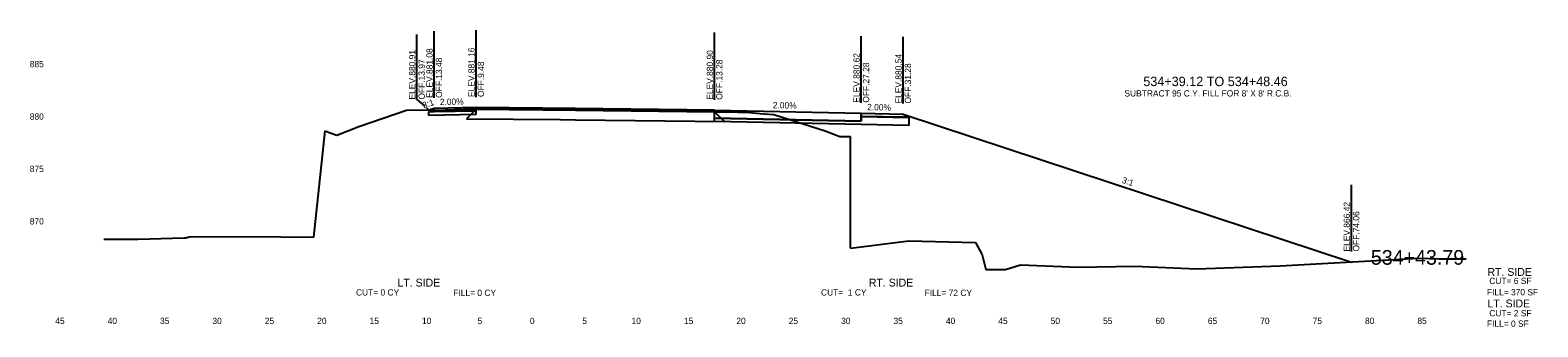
# Model space of a CAD drawing. Extents: x -4 to 359, y 0 to 1436.
# Drawn here: x -3.9 to 140, y 900.2 to 928.5 of the extents above; entities that cross this region are included whole.
import ezdxf

# ---------------------------------------------------------------- set-up
doc = ezdxf.new("R2010")
doc.units = 0
for name, color, linetype in [('XS-Existing subsurface-pavement', 7, 'Continuous'), ('XS-Existing surface-ground', 7, 'Continuous'), ('XS-Proposed Finish Grade', 7, 'Continuous'), ('XS-Proposed subsurface-aggregate layer 1', 7, 'Continuous'), ('XS-Proposed surface-ground', 7, 'Continuous'), ('XS-Proposed surface-pavement', 7, 'Continuous'), ('XS-Proposed surface-shoulder', 7, 'Continuous'), ('XS-Text-ditch slope', 7, 'Continuous'), ('XS-Text-earthwork labels', 7, 'Continuous'), ('XS-Text-elevation', 7, 'Continuous'), ('XS-Text-offset label', 7, 'Continuous'), ('XS-Text-pavement elevation', 7, 'Continuous'), ('XS-Text-pavement slope', 7, 'Continuous'), ('XS-Text-profile report', 7, 'Continuous'), ('XS-Text-shoulder elevation', 7, 'Continuous'), ('XS-Text-shoulder slope', 7, 'Continuous'), ('XS-Text-tie elevation', 7, 'Continuous'), ('XS-Text-tie offset', 7, 'Continuous')]:
    doc.layers.add(name, color=color, linetype=linetype)

msp = doc.modelspace()

# ---------------------------------------------------------------- linework, layer by layer
at = {"layer": 'XS-Existing subsurface-pavement'}
for p, q in [((38.65, 920.98), (37.72, 920.06)), ((37.72, 920.06), (46.7, 919.97)), ((46.7, 919.97), (48.12, 919.95)), ((48.12, 919.95), (62.36, 919.78)), ((61.41, 920.72), (62.36, 919.78))]:
    msp.add_line(p, q, dxfattribs=at)
at = {"layer": 'XS-Existing surface-ground'}
for p, q in [((32.02, 920.88), (32.71, 920.91)), ((32.71, 920.91), (34.88, 920.88)), ((34.88, 920.88), (37.42, 920.97)), ((37.42, 920.97), (38.65, 920.98)), ((38.65, 920.98), (46.71, 920.91)), ((46.71, 920.91), (48.13, 920.89)), ((27.45, 919.31), (32.02, 920.88)), ((48.13, 920.89), (61.41, 920.72)), ((61.41, 920.72), (62.53, 920.71)), ((62.53, 920.71), (64.77, 920.66)), ((64.77, 920.66), (66.09, 920.54)), ((66.09, 920.54), (67.05, 920.45)), ((67.05, 920.45), (71.96, 918.91)), ((23.68, 913.52), (24.24, 918.9)), ((24.24, 918.9), (24.71, 918.71)), ((24.71, 918.71), (25.37, 918.48)), ((25.37, 918.48), (27.45, 919.31)), ((71.96, 918.91), (73.37, 918.37)), ((73.37, 918.37), (74.37, 918.37)), ((74.37, 907.71), (74.37, 918.37)), ((23.15, 908.75), (23.68, 913.52)), ((3.13, 908.57), (6.35, 908.56)), ((6.35, 908.56), (10.77, 908.69)), ((10.77, 908.69), (10.95, 908.7)), ((10.95, 908.7), (11.27, 908.8)), ((11.27, 908.8), (16.91, 908.83)), ((16.91, 908.83), (23.15, 908.75)), ((74.37, 907.71), (79.93, 908.41)), ((79.93, 908.41), (86.32, 908.24)), ((86.32, 908.24), (86.93, 907.09)), ((86.93, 907.09), (87.31, 905.68)), ((115.38, 906.01), (128.58, 906.75)), ((128.58, 906.75), (130.56, 906.7)), ((130.56, 906.7), (133.13, 906.7)), ((87.31, 905.68), (89.16, 905.67)), ((89.16, 905.67), (90.59, 906.12)), ((90.59, 906.12), (96.08, 905.89)), ((96.08, 905.89), (101.53, 905.99)), ((101.53, 905.99), (107.44, 905.75)), ((107.44, 905.75), (115.38, 906.01))]:
    msp.add_line(p, q, dxfattribs=at)
at = {"layer": 'XS-Proposed Finish Grade'}
for points in [[(38.65, 921.13), (34.65, 921.05)], [(38.65, 921.13), (48.13, 921.04), (61.41, 920.87)], [(61.41, 920.87), (75.41, 920.59)], [(75.41, 920.59), (79.41, 920.51)]]:
    msp.add_lwpolyline(points, dxfattribs=at)
at = {"layer": 'XS-Proposed subsurface-aggregate layer 1'}
for points in [[(38.65, 920.82), (34.11, 920.73)], [(34.11, 920.73), (34.11, 920.39)], [(34.11, 920.39), (38.65, 920.48)], [(38.65, 920.48), (38.65, 920.82)], [(61.41, 920.12), (75.41, 919.84)], [(61.41, 919.79), (61.41, 920.12)], [(79.95, 919.42), (75.41, 919.51), (61.41, 919.79)], [(75.41, 919.84), (75.41, 920.28)], [(75.41, 920.28), (79.95, 920.19)], [(79.95, 920.19), (79.95, 919.42)]]:
    msp.add_lwpolyline(points, dxfattribs=at)
at = {"layer": 'XS-Proposed surface-ground'}
for points in [[(34.65, 921.05), (34.16, 920.89)], [(79.41, 920.51), (122.19, 906.39)]]:
    msp.add_lwpolyline(points, dxfattribs=at)
at = {"layer": 'XS-Proposed surface-pavement'}
for points in [[(38.65, 921.13), (38.65, 920.98)], [(61.41, 920.87), (48.13, 921.04), (38.65, 921.13)], [(38.65, 920.98), (48.13, 920.89), (61.41, 920.72)], [(61.41, 920.87), (75.41, 920.59)], [(61.41, 920.12), (61.41, 920.87)], [(61.41, 920.72), (61.41, 920.87)], [(75.41, 919.84), (61.41, 920.12)], [(75.41, 920.59), (75.41, 919.84)]]:
    msp.add_lwpolyline(points, dxfattribs=at)
at = {"layer": 'XS-Proposed surface-shoulder'}
for points in [[(38.65, 921.13), (34.65, 921.05), (34.11, 920.73)], [(38.65, 920.82), (38.65, 921.13)], [(34.11, 920.73), (34.65, 920.74), (38.65, 920.82)], [(75.41, 920.59), (79.41, 920.51), (79.95, 920.19)], [(75.41, 920.28), (75.41, 920.59)], [(79.95, 920.19), (79.41, 920.2), (75.41, 920.28)]]:
    msp.add_lwpolyline(points, dxfattribs=at)
at = {"layer": 'XS-Text-tie offset'}
for p, q in [((34.65, 922.05), (34.65, 928.4)), ((38.65, 922.13), (38.65, 928.51)), ((61.41, 921.87), (61.41, 928.27)), ((33, 921.89), (33, 928.09)), ((75.41, 921.59), (75.41, 927.94)), ((79.41, 921.51), (79.41, 927.86)), ((33, 921.89), (33.74, 921.25)), ((33.92, 921.09), (34.08, 920.95)), ((122.19, 907.39), (122.19, 913.74))]:
    msp.add_line(p, q, dxfattribs=at)

# ---------------------------------------------------------------- texts
at = {"layer": 'XS-Text-ditch slope'}
for rotation, p in [(18.2629, (33.64, 921.03)), (341.7371, (100.23, 913.96))]:
    msp.add_text('3:1', height=0.6, rotation=rotation, dxfattribs=at).set_placement(p)
at = {"layer": 'XS-Text-earthwork labels'}
for s, height, p in [('534+39.12 TO 534+48.46', 0.9, (102.32, 923.17)), ("SUBTRACT 95 C.Y. FILL FOR 8' X 8' R.C.B.          ", 0.6, (100.52, 922.18)), ('RT. SIDE', 0.75, (135.17, 905.07)), (' CUT= 0 CY           ', 0.6, (26.96, 903.19)), ('LT. SIDE', 0.75, (31.15, 904.05)), ('FILL= 0 CY           ', 0.6, (36.47, 903.15)), (' CUT=  1 CY           ', 0.6, (71.34, 903.19)), ('RT. SIDE', 0.75, (76.13, 904.05)), ('FILL= 72 CY           ', 0.6, (81.45, 903.15)), ('FILL= 370 SF           ', 0.6, (135.12, 903.21)), (' CUT= 6 SF           ', 0.6, (135.12, 904.29)), ('LT. SIDE', 0.75, (135.17, 902.06)), ('FILL= 0 SF           ', 0.6, (135.12, 900.21)), (' CUT= 2 SF           ', 0.6, (135.12, 901.2))]:
    msp.add_text(s, height=height, dxfattribs=at).set_placement(p)
at = {"layer": 'XS-Text-elevation'}
for s, p in [('           885           ', (-6.4, 924.97)), ('           880           ', (-6.4, 919.97)), ('           875           ', (-6.4, 914.97)), ('           870           ', (-6.4, 909.97))]:
    msp.add_text(s, height=0.6, dxfattribs=at).set_placement(p)
at = {"layer": 'XS-Text-offset label'}
for s, height, p in [('           534+43.79           ', 1.4, (118.32, 906.13)), ('           45           ', 0.6, (-3.97, 900.47)), ('           40           ', 0.6, (1.03, 900.47)), ('           35           ', 0.6, (6.03, 900.47)), ('           30           ', 0.6, (11.03, 900.47)), ('           25           ', 0.6, (16.03, 900.47)), ('           20           ', 0.6, (21.03, 900.47)), ('           15           ', 0.6, (26.03, 900.47)), ('           10           ', 0.6, (31.03, 900.47)), ('           5           ', 0.6, (36.33, 900.47)), ('           0           ', 0.6, (41.33, 900.47)), ('           0           ', 0.6, (41.33, 900.47)), ('           5           ', 0.6, (46.33, 900.47)), ('           10           ', 0.6, (51.03, 900.47)), ('           15           ', 0.6, (56.03, 900.47)), ('           20           ', 0.6, (61.03, 900.47)), ('           25           ', 0.6, (66.03, 900.47)), ('           30           ', 0.6, (71.03, 900.47)), ('           35           ', 0.6, (76.03, 900.47)), ('           40           ', 0.6, (81.03, 900.47)), ('           45           ', 0.6, (86.03, 900.47)), ('           50           ', 0.6, (91.03, 900.47)), ('           55           ', 0.6, (96.03, 900.47)), ('           60           ', 0.6, (101.03, 900.47)), ('           65           ', 0.6, (106.03, 900.47)), ('           70           ', 0.6, (111.03, 900.47)), ('           75           ', 0.6, (116.03, 900.47)), ('           80           ', 0.6, (121.03, 900.47)), ('           85           ', 0.6, (126.03, 900.47))]:
    msp.add_text(s, height=height, dxfattribs=at).set_placement(p)
at = {"layer": 'XS-Text-pavement elevation'}
for s, p in [('ELEV.881.08', (34.5, 922.05)), ('ELEV.881.16', (38.5, 922.13)), ('OFF.13.48', (35.4, 922.05)), ('OFF.9.48', (39.4, 922.13)), ('ELEV.880.90', (61.26, 921.87)), ('OFF.13.28', (62.16, 921.87)), ('ELEV.880.62', (75.26, 921.59)), ('OFF.27.28', (76.16, 921.59))]:
    msp.add_text(s, height=0.6, rotation=90, dxfattribs=at).set_placement(p)
at = {"layer": 'XS-Text-pavement slope'}
msp.add_text('2.00%', height=0.6, rotation=358.8542, dxfattribs=at).set_placement((66.96, 921.06))
at = {"layer": 'XS-Text-profile report'}
for s, p in [('Shldr_Surf_Asph_T1', (34.64, 921.05)), ('Pvmt_Surf_Asph_T2_L', (38.63, 921.13)), ('Pvmt_Surf_Asph_T_L', (38.64, 920.98)), ('Pvmt_Surf_Asph_T1', (48.12, 921.04)), ('Shldr_Surf_Asph_B2', (34.1, 920.73)), ('Agg_Layer_1_B1', (34.1, 920.39)), ('Fill_Slope_2_B', (34.15, 920.89)), ('Shldr_Surf_Asph_B1', (34.64, 920.74)), ('Shldr_Surf_Asph_B12', (38.63, 920.82)), ('Agg_Layer_1_B', (38.64, 920.48)), ('Pvmt_Surf_Asph_T', (48.12, 920.89)), ('Pvmt_Surf_Asph_T1_R', (61.39, 920.87)), ('Pvmt_Surf_Asph_T_R', (61.39, 920.72)), ('Pvmt_Surf_Conc_B_R', (61.39, 920.12)), ('Agg_Layer_1_B2', (61.4, 919.79)), ('Pvmt_Surf_Conc_T1_R', (75.39, 920.59)), ('Shldr_Surf_Asph_B13', (75.39, 920.28)), ('Pvmt_Surf_Conc_B1_R', (75.39, 919.84)), ('Agg_Layer_1_B11', (75.4, 919.51)), ('Shldr_Surf_Asph_T11', (79.39, 920.51)), ('Shldr_Surf_Asph_B11', (79.39, 920.2)), ('Shldr_Surf_Asph_B21', (79.93, 920.19)), ('Agg_Layer_1_B12', (79.93, 919.42)), ('Rt_Agg_Layer_1_B13', (82.89, 919.36)), ('Fill_Slope_2_B1', (122.17, 906.39))]:
    msp.add_text(s, height=0.00167, dxfattribs=at).set_placement(p)
at = {"layer": 'XS-Text-shoulder elevation'}
for s, p in [('ELEV.880.54', (79.26, 921.51)), ('OFF.31.28', (80.16, 921.51))]:
    msp.add_text(s, height=0.6, rotation=90, dxfattribs=at).set_placement(p)
at = {"layer": 'XS-Text-shoulder slope'}
for rotation, p in [(1.1458, (35.19, 921.36)), (358.8542, (75.96, 920.88))]:
    msp.add_text('2.00%', height=0.6, rotation=rotation, dxfattribs=at).set_placement(p)
at = {"layer": 'XS-Text-tie elevation'}
for s, p in [('ELEV.880.91', (32.85, 921.89)), ('OFF.13.97', (33.75, 921.89)), ('ELEV.866.42', (122.04, 907.39)), ('OFF.74.06', (122.94, 907.39))]:
    msp.add_text(s, height=0.6, rotation=90, dxfattribs=at).set_placement(p)

doc.saveas('drawing.dxf')
